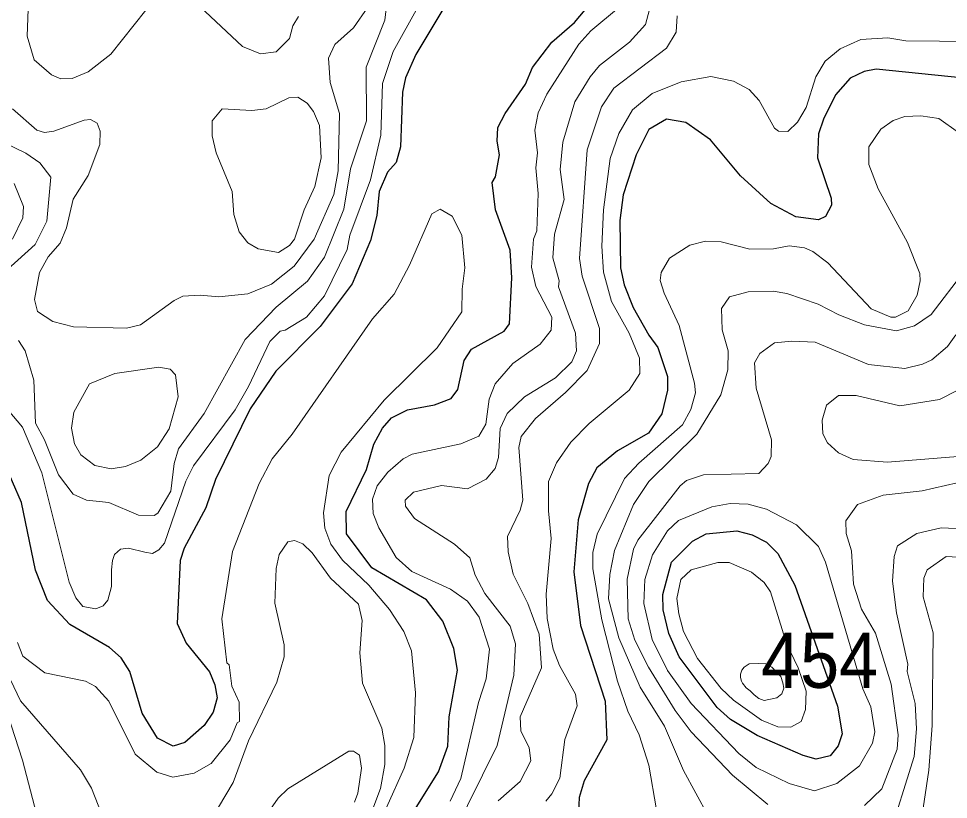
# Model space of a CAD drawing. Extents: x 673.6 to 698.9, y 7012 to 7040.1.
# Drawn here: x 677.008 to 678.353, y 7032.99 to 7034.12 of the extents above; entities that cross this region are included whole.
import ezdxf

# ---------------------------------------------------------------- set-up
doc = ezdxf.new("R2010")
doc.units = 0
doc.header["$LTSCALE"] = 0.032
doc.layers.add('1', color=7, linetype='Continuous', lineweight=25)
doc.layers.add('2', color=7, linetype='Continuous', lineweight=13)
doc.layers.add('21', color=7, linetype='Continuous')

msp = doc.modelspace()

# ---------------------------------------------------------------- linework, layer by layer
at = {"layer": '1'}
for points in [[(677.741, 7034.0251), (677.7511, 7034.0493), (677.7789, 7034.0861), (677.8121, 7034.1144), (677.8375, 7034.145)], [(677.6241, 7034.138), (677.5821, 7034.0682), (677.5676, 7034.0344), (677.5629, 7034.0135), (677.5603, 7033.9343), (677.5538, 7033.9117), (677.5415, 7033.8976), (677.5294, 7033.87), (677.5259, 7033.8353), (677.5168, 7033.7988), (677.4901, 7033.7362), (677.4439, 7033.6746), (677.3798, 7033.6097), (677.3427, 7033.5554), (677.2927, 7033.4531), (677.2786, 7033.4117), (677.2472, 7033.3537), (677.2412, 7033.3359), (677.237, 7033.2445), (677.2501, 7033.2158), (677.2837, 7033.1746), (677.2915, 7033.1556), (677.2947, 7033.1371), (677.2893, 7033.116), (677.2761, 7033.0969), (677.2481, 7033.0722), (677.231, 7033.0667), (677.2087, 7033.0783), (677.1862, 7033.1148), (677.1684, 7033.1749), (677.1561, 7033.1946), (677.1393, 7033.2096), (677.0816, 7033.2429), (677.0495, 7033.2778), (677.0319, 7033.3216), (677.0116, 7033.4195), (676.9859, 7033.4794)], [(678.4417, 7034.0272), (678.2482, 7034.0467), (678.231, 7034.0435), (678.211, 7034.0341), (678.1895, 7034.0097), (678.1721, 7033.9745), (678.1651, 7033.9531), (678.1636, 7033.9187), (678.1833, 7033.8604), (678.184, 7033.85), (678.1752, 7033.8335), (678.1651, 7033.8286), (678.1321, 7033.8333), (678.096, 7033.8523), (678.0523, 7033.8923), (678.0085, 7033.9447), (677.9729, 7033.9695), (677.9451, 7033.9743), (677.9197, 7033.9596), (677.9013, 7033.9228), (677.8825, 7033.8649), (677.8777, 7033.8278), (677.8784, 7033.7592), (677.8836, 7033.7346), (677.897, 7033.7017), (677.9193, 7033.6618), (677.9326, 7033.6441), (677.9466, 7033.6022), (677.9466, 7033.5822), (677.9382, 7033.5478), (677.9191, 7033.5198), (677.874, 7033.4943), (677.8443, 7033.47), (677.8323, 7033.4472), (677.817, 7033.3944), (677.811, 7033.3195), (677.8204, 7033.2415), (677.8562, 7033.1322), (677.8585, 7033.0761), (677.8257, 7033.0167), (677.8185, 7032.9925), (677.8179, 7032.9713)], [(677.6976, 7033.891), (677.7034, 7033.9227), (677.7002, 7033.9425), (677.7012, 7033.9626), (677.7114, 7033.9827), (677.741, 7034.0251)], [(677.5661, 7032.9511), (677.6153, 7033.03), (677.6286, 7033.0671), (677.6304, 7033.1096), (677.6426, 7033.177), (677.6375, 7033.2082), (677.6215, 7033.248), (677.5979, 7033.2786), (677.5187, 7033.3253), (677.4818, 7033.3744), (677.4814, 7033.4067), (677.5111, 7033.4676), (677.5216, 7033.5043), (677.5339, 7033.5273), (677.5473, 7033.5422), (677.5704, 7033.5537), (677.6094, 7033.5611), (677.6333, 7033.5702), (677.6432, 7033.5831), (677.6525, 7033.6252), (677.6631, 7033.6416), (677.7101, 7033.6676), (677.718, 7033.6783), (677.7214, 7033.7448), (677.719, 7033.7847), (677.6978, 7033.8435), (677.6928, 7033.8829), (677.6976, 7033.891)]]:
    msp.add_lwpolyline(points, dxfattribs=at)
msp.add_lwpolyline([(678.1923, 7033.1248), (678.1994, 7033.0848), (678.1933, 7033.0674), (678.1817, 7033.0528), (678.1616, 7033.0483), (678.1426, 7033.0532), (678.0762, 7033.0822), (678.0378, 7033.1054), (678.0184, 7033.1229), (677.9634, 7033.1964), (677.9483, 7033.2302), (677.94, 7033.2641), (677.9395, 7033.2867), (677.9524, 7033.3335), (677.9827, 7033.3635), (678.0022, 7033.3744), (678.0469, 7033.3787), (678.0692, 7033.3726), (678.0896, 7033.3622), (678.106, 7033.3458), (678.1307, 7033.2998)], close=True, dxfattribs=at)
at = {"layer": '2'}
for points in [[(677.5408, 7034.1462), (677.5373, 7034.118), (677.5104, 7034.0496), (677.5111, 7033.972), (677.488, 7033.9024), (677.4783, 7033.8441), (677.4503, 7033.7749), (677.4254, 7033.74), (677.3802, 7033.7023), (677.3356, 7033.6554), (677.2763, 7033.5483), (677.2391, 7033.4971), (677.2327, 7033.4761), (677.2276, 7033.4362), (677.2088, 7033.4043), (677.2035, 7033.401), (677.181, 7033.4012), (677.138, 7033.4198), (677.1057, 7033.4229), (677.0864, 7033.4316), (677.0654, 7033.4597), (677.0452, 7033.5102), (677.0322, 7033.5345), (677.0294, 7033.5965), (677.0169, 7033.639), (677.0072, 7033.654)], [(677.2085, 7034.1541), (677.1408, 7034.0684), (677.1084, 7034.0428), (677.0851, 7034.0336), (677.0685, 7034.0329), (677.055, 7034.0387), (677.0302, 7034.0602), (677.0198, 7034.0946), (677.0213, 7034.1336)], [(677.4126, 7034.1232), (677.4044, 7034.1094), (677.3994, 7034.0915), (677.3801, 7034.0722), (677.3574, 7034.0691), (677.3315, 7034.0799), (677.2545, 7034.1524)], [(677.7145, 7033.5483), (677.7398, 7033.5724), (677.7842, 7033.6), (677.8081, 7033.6231), (677.8149, 7033.6394), (677.8135, 7033.6647), (677.789, 7033.7318), (677.7895, 7033.7406), (677.7807, 7033.7736), (677.7832, 7033.808), (677.797, 7033.8583), (677.7913, 7033.9019), (677.7952, 7033.9414), (677.8126, 7033.9995), (677.8344, 7034.036), (677.848, 7034.0524), (677.8913, 7034.0859), (677.9148, 7034.1117), (677.9269, 7034.1574)], [(676.9712, 7033.5777), (677.013, 7033.5289), (677.041, 7033.4628), (677.0807, 7033.3045), (677.0905, 7033.2818), (677.1004, 7033.2691), (677.1194, 7033.2656), (677.13, 7033.2701), (677.1368, 7033.2783), (677.1421, 7033.2979), (677.1422, 7033.322), (677.1432, 7033.3359), (677.1465, 7033.3444), (677.1551, 7033.3522), (677.1666, 7033.3535), (677.19, 7033.3476), (677.2013, 7033.3459), (677.2105, 7033.3513), (677.2187, 7033.3609), (677.2496, 7033.4503), (677.2606, 7033.4728), (677.3209, 7033.5539), (677.3402, 7033.5874), (677.3713, 7033.6529), (677.386, 7033.6678), (677.3933, 7033.6689), (677.4243, 7033.688), (677.4501, 7033.7186), (677.483, 7033.786), (677.4866, 7033.8067), (677.5169, 7033.8867), (677.5317, 7033.9514), (677.5342, 7034.0263), (677.5497, 7034.0723), (677.5853, 7034.1367)], [(676.9986, 7033.9895), (677.0338, 7033.9585), (677.0451, 7033.955), (677.0583, 7033.9572), (677.1022, 7033.9733), (677.1117, 7033.974), (677.121, 7033.9687), (677.1256, 7033.9572), (677.1249, 7033.9379), (677.1084, 7033.8932), (677.0865, 7033.8586), (677.0771, 7033.8172), (677.0679, 7033.7949), (677.0504, 7033.7751), (677.0376, 7033.7527), (677.0304, 7033.7135), (677.0347, 7033.696), (677.0572, 7033.6817), (677.0868, 7033.6738), (677.1635, 7033.6721), (677.184, 7033.6767), (677.2325, 7033.712), (677.2453, 7033.7181), (677.2705, 7033.7198), (677.2971, 7033.7174), (677.3392, 7033.7216), (677.3735, 7033.7357), (677.4062, 7033.7619), (677.4353, 7033.8008), (677.4635, 7033.8656), (677.47, 7033.8997), (677.4717, 7033.9828), (677.4586, 7034.0276), (677.4561, 7034.0629), (677.465, 7034.0827), (677.492, 7034.1065), (677.5127, 7034.1364)], [(677.8754, 7034.1358), (677.8355, 7034.1025), (677.818, 7034.0831), (677.7719, 7034.0109), (677.7594, 7033.9836), (677.7543, 7033.9586), (677.7584, 7033.926), (677.7561, 7033.9043), (677.7594, 7033.8669), (677.7576, 7033.813), (677.7527, 7033.8008), (677.7498, 7033.7602), (677.7559, 7033.7325), (677.779, 7033.6877), (677.7781, 7033.6692), (677.7623, 7033.6488), (677.7229, 7033.6209), (677.6973, 7033.5914), (677.6886, 7033.5691), (677.6838, 7033.5332), (677.6734, 7033.5157), (677.6476, 7033.5046), (677.5772, 7033.4896), (677.5639, 7033.483), (677.5418, 7033.4636), (677.5262, 7033.4439), (677.5197, 7033.4246), (677.5206, 7033.4039), (677.5286, 7033.3831), (677.5541, 7033.3398), (677.5765, 7033.3197), (677.6324, 7033.2942), (677.657, 7033.2769), (677.6738, 7033.2538), (677.6887, 7033.2075), (677.684, 7033.1646), (677.673, 7033.1302), (677.6474, 7033.0201), (677.6318, 7032.9871)], [(677.9606, 7034.1239), (677.9589, 7034.1003), (677.945, 7034.0773), (677.869, 7034.0192), (677.8509, 7033.9923), (677.8301, 7033.93), (677.8193, 7033.7727), (677.8229, 7033.7473), (677.848, 7033.6713), (677.8479, 7033.6496), (677.8301, 7033.6107), (677.799, 7033.5787), (677.7556, 7033.5412), (677.7349, 7033.5151), (677.7315, 7033.4994), (677.7371, 7033.4232), (677.7335, 7033.4086), (677.7151, 7033.3706), (677.7158, 7033.3484), (677.7233, 7033.316), (677.7445, 7033.2735), (677.761, 7033.2289), (677.7642, 7033.1801), (677.7331, 7033.1092), (677.7344, 7033.089), (677.7461, 7033.0645), (677.7485, 7033.0455), (677.7332, 7033.0159), (677.7013, 7032.9879)], [(678.3887, 7034.087), (678.2915, 7034.0879), (678.2654, 7034.0921), (678.2264, 7034.0896), (678.1964, 7034.0765), (678.1745, 7034.0586), (678.161, 7034.0358), (678.1469, 7033.9914), (678.1346, 7033.9702), (678.1205, 7033.9565), (678.107, 7033.9571), (678.1012, 7033.9614), (678.0791, 7034.0013), (678.0648, 7034.0174), (678.0419, 7034.0296), (678.009, 7034.0362), (677.9664, 7034.0287), (677.9243, 7034.0118), (677.8959, 7033.9879), (677.8759, 7033.9536)], [(677.9306, 7032.9747), (677.9193, 7033.0393), (677.9054, 7033.0832), (677.8891, 7033.1174), (677.8741, 7033.1609), (677.8513, 7033.2496), (677.8383, 7033.3234), (677.8383, 7033.3471), (677.8449, 7033.3736), (677.8845, 7033.4546), (677.905, 7033.4768), (677.968, 7033.5323), (677.9804, 7033.5543), (677.9868, 7033.5785), (677.9857, 7033.5925), (677.9632, 7033.6759), (677.9416, 7033.7225), (677.9361, 7033.7412), (677.9373, 7033.7526), (677.9492, 7033.7731), (677.9787, 7033.792), (678.0013, 7033.7979), (678.0243, 7033.7969), (678.0655, 7033.7864), (678.0998, 7033.787), (678.1226, 7033.7912), (678.1449, 7033.7881), (678.157, 7033.783), (678.1787, 7033.7664), (678.2412, 7033.6999), (678.2697, 7033.6878), (678.2762, 7033.6879), (678.2947, 7033.6973), (678.3077, 7033.7196), (678.3123, 7033.7404), (678.3116, 7033.751), (678.2936, 7033.7959), (678.2514, 7033.8738), (678.2377, 7033.9091), (678.2376, 7033.9347), (678.2551, 7033.9599), (678.273, 7033.9728), (678.2898, 7033.9785), (678.3131, 7033.9794), (678.3389, 7033.9753), (678.3677, 7033.9554)], [(677.8759, 7033.9536), (677.8633, 7033.9176), (677.8537, 7033.8435), (677.8513, 7033.7907), (677.8538, 7033.7531), (677.8653, 7033.7108)], [(676.9913, 7033.757), (677.0316, 7033.7932), (677.0483, 7033.8271), (677.0541, 7033.8906), (677.0383, 7033.9113), (677.0178, 7033.9253), (676.9843, 7033.9415)], [(677.001, 7033.8813), (677.0145, 7033.8483), (677.0139, 7033.8319), (676.9986, 7033.8008)], [(677.5399, 7032.9783), (677.5653, 7033.0352), (677.5793, 7033.0797), (677.5818, 7033.1441), (677.5761, 7033.2047), (677.5651, 7033.2327), (677.544, 7033.2648), (677.5142, 7033.3001), (677.4762, 7033.3363), (677.4593, 7033.3595), (677.4507, 7033.3823), (677.4487, 7033.4047), (677.4568, 7033.4585), (677.4741, 7033.4927), (677.5366, 7033.5677), (677.6133, 7033.6436), (677.6491, 7033.6956), (677.6492, 7033.7283), (677.6532, 7033.7593), (677.6491, 7033.8065), (677.6349, 7033.8343), (677.6177, 7033.8444), (677.6055, 7033.8377), (677.5734, 7033.763), (677.5509, 7033.7213), (677.5196, 7033.6854)], [(678.0055, 7032.9661), (677.9698, 7033.0316), (677.9419, 7033.0957), (677.9071, 7033.1523), (677.8761, 7033.2239), (677.8613, 7033.2803), (677.8629, 7033.3153), (677.8697, 7033.3503), (677.8975, 7033.4168), (677.9194, 7033.45), (677.9887, 7033.5187), (678.0238, 7033.5756), (678.0336, 7033.6118), (678.0345, 7033.6393), (678.0256, 7033.6697), (678.0247, 7033.7003), (678.0363, 7033.7173), (678.063, 7033.7246), (678.0995, 7033.7255), (678.1192, 7033.7222), (678.1646, 7033.7069), (678.1945, 7033.6912), (678.2317, 7033.6768), (678.2777, 7033.6681), (678.3041, 7033.6754), (678.3278, 7033.6917), (678.3765, 7033.7557)], [(677.8653, 7033.7108), (677.8911, 7033.6648), (677.9062, 7033.6288), (677.9064, 7033.6063), (677.891, 7033.582), (677.8332, 7033.534), (677.8064, 7033.5072), (677.7859, 7033.4772), (677.7744, 7033.4501), (677.7742, 7033.4076), (677.7782, 7033.3674), (677.7708, 7033.2871), (677.7725, 7033.2515), (677.7809, 7033.2071), (677.7903, 7033.1838), (677.8135, 7033.142), (677.8159, 7033.1252), (677.798, 7033.0767), (677.7905, 7033.0204), (677.7792, 7032.9978), (677.7703, 7032.9871)], [(677.5196, 7033.6854), (677.4036, 7033.5187), (677.3743, 7033.4829), (677.3555, 7033.4471), (677.3172, 7033.3488), (677.3016, 7033.2513)], [(678.0918, 7032.9824), (678.0406, 7033.025), (677.9805, 7033.0878), (677.9575, 7033.1187), (677.9189, 7033.1812), (677.8994, 7033.2205), (677.8895, 7033.2511), (677.8879, 7033.3086), (677.8971, 7033.3519), (677.9036, 7033.3649), (677.9647, 7033.4436), (677.974, 7033.4515), (677.9986, 7033.4599), (678.0786, 7033.4618), (678.0923, 7033.4761), (678.0963, 7033.4862), (678.097, 7033.5102), (678.075, 7033.5852), (678.0725, 7033.6218), (678.0802, 7033.6354), (678.1015, 7033.6507), (678.1263, 7033.6533), (678.1603, 7033.6515), (678.2375, 7033.6195), (678.2898, 7033.6137), (678.3155, 7033.6197), (678.329, 7033.6262), (678.3515, 7033.6456), (678.3635, 7033.6625)], [(678.3664, 7033.4864), (678.2649, 7033.4782), (678.2151, 7033.4818), (678.1938, 7033.4914), (678.1779, 7033.5059), (678.171, 7033.519), (678.1702, 7033.5387), (678.1765, 7033.5604), (678.1938, 7033.5744), (678.2195, 7033.5743), (678.2825, 7033.5596), (678.3401, 7033.5688), (678.3655, 7033.5819)], [(677.6573, 7033.4396), (677.6843, 7033.4533), (677.697, 7033.4689), (677.7018, 7033.4847), (677.7043, 7033.5269), (677.7145, 7033.5483)], [(678.3825, 7033.4518), (678.3151, 7033.4363), (678.2583, 7033.4303), (678.2212, 7033.4165), (678.2047, 7033.3929), (678.2048, 7033.375), (678.2129, 7033.3495), (678.2155, 7033.3012), (678.227, 7033.265), (678.2473, 7033.2303), (678.2703, 7033.1567), (678.2802, 7033.0833), (678.2786, 7033.0627), (678.2568, 7033.0051), (678.2316, 7032.9808)], [(677.636, 7032.9379), (677.7, 7033.0678), (677.7241, 7033.1699), (677.7265, 7033.2152), (677.719, 7033.2404), (677.6822, 7033.288), (677.6682, 7033.3143), (677.6605, 7033.3395), (677.6382, 7033.3594), (677.5804, 7033.3965), (677.5674, 7033.4143), (677.5671, 7033.4228), (677.5791, 7033.4347), (677.6193, 7033.4443), (677.6573, 7033.4396)], [(678.418, 7033.3796), (678.3424, 7033.3828), (678.3073, 7033.3749), (678.2795, 7033.3571), (678.2746, 7033.3413), (678.2721, 7033.3058), (678.278, 7033.2597), (678.2941, 7033.1855), (678.2935, 7033.1749), (678.3049, 7033.1289), (678.3066, 7033.092), (678.3033, 7033.0521), (678.2655, 7032.9304)], [(677.2864, 7032.961), (677.3182, 7033.0142), (677.3402, 7033.0747), (677.3812, 7033.1598), (677.3919, 7033.1964), (677.3918, 7033.2134), (677.3781, 7033.2739), (677.38, 7033.3241), (677.3847, 7033.3445), (677.3973, 7033.3627), (677.4066, 7033.3645), (677.419, 7033.3597), (677.4322, 7033.3466), (677.4588, 7033.3103), (677.4995, 7033.2724), (677.5045, 7033.2489), (677.5013, 7033.2018), (677.5051, 7033.158), (677.5332, 7033.0931), (677.5374, 7033.0681), (677.5374, 7033.0402), (677.5312, 7033.0058), (677.5118, 7032.9544)], [(678.3759, 7033.34), (678.3496, 7033.3417), (678.3222, 7033.3221), (678.3173, 7033.3103), (678.3165, 7033.2829), (678.3311, 7033.2311), (678.3296, 7033.097), (678.3246, 7033.032), (678.3131, 7032.9547), (678.289, 7032.8777), (678.2869, 7032.8431), (678.2959, 7032.8225), (678.3344, 7032.7758), (678.3963, 7032.7299)], [(677.3016, 7033.2513), (677.309, 7033.1876), (677.3122, 7033.1845), (677.3163, 7033.1539), (677.3269, 7033.1305), (677.3272, 7033.1028), (677.3237, 7033.1006), (677.3137, 7033.0761), (677.2862, 7033.042), (677.2616, 7033.028), (677.2309, 7033.0221), (677.2076, 7033.0293), (677.1764, 7033.0552), (677.1382, 7033.1319), (677.1186, 7033.1533), (677.1044, 7033.1611), (677.0455, 7033.1733), (677.0138, 7033.1973), (677.006, 7033.2171)], [(677.0363, 7032.9577), (677.0131, 7033.0467), (676.969, 7033.1824)], [(676.9911, 7033.173), (677.0102, 7033.1326), (677.0973, 7033.0326), (677.113, 7033.0063), (677.1378, 7032.9436)], [(677.4934, 7032.9861), (677.4986, 7032.9988), (677.5037, 7033.0352), (677.5006, 7033.0538), (677.4922, 7033.0598), (677.4852, 7033.0598), (677.3971, 7033.0052), (677.3829, 7032.9916), (677.3523, 7032.9471)]]:
    msp.add_lwpolyline(points, dxfattribs=at)
for points in [[(677.3449, 7033.987), (677.3021, 7033.9897), (677.2877, 7033.972), (677.2874, 7033.9502), (677.2935, 7033.9257), (677.3164, 7033.8698), (677.319, 7033.8367), (677.3269, 7033.8115), (677.3393, 7033.7954), (677.3543, 7033.7867), (677.3835, 7033.7816), (677.3996, 7033.7916), (677.4066, 7033.8009), (677.4206, 7033.8435), (677.4364, 7033.8771), (677.4454, 7033.9187), (677.4429, 7033.9654), (677.4344, 7033.9855), (677.4253, 7033.9976), (677.4116, 7034.0064), (677.3988, 7034.0055), (677.3656, 7033.9895)], [(677.2253, 7033.5264), (677.2383, 7033.5727), (677.2348, 7033.6046), (677.2267, 7033.6128), (677.2103, 7033.6154), (677.1466, 7033.6064), (677.11, 7033.5913), (677.0874, 7033.5503), (677.0839, 7033.527), (677.0882, 7033.5046), (677.0978, 7033.4887), (677.118, 7033.4732), (677.1413, 7033.4683), (677.1622, 7033.4719), (677.1846, 7033.481), (677.2087, 7033.5004)], [(678.2292, 7033.15), (678.2408, 7033.1237), (678.2465, 7033.0875), (678.2432, 7033.0711), (678.2242, 7033.0383), (678.1915, 7033.0131), (678.1593, 7033.0025), (678.1226, 7033.0128), (678.0747, 7033.0362), (678.0496, 7033.0563), (677.9807, 7033.1286), (677.9466, 7033.1766), (677.9242, 7033.2211), (677.9122, 7033.2736), (677.9139, 7033.308), (677.9246, 7033.3441), (677.9467, 7033.3787), (677.9623, 7033.3935), (678.0107, 7033.4132), (678.0371, 7033.4181), (678.063, 7033.4173), (678.0899, 7033.4098), (678.133, 7033.3871), (678.1651, 7033.3558), (678.1751, 7033.3332)], [(678.1185, 7033.2153), (678.1355, 7033.1801), (678.1472, 7033.1464), (678.1461, 7033.12), (678.1401, 7033.1025), (678.1247, 7033.0946), (678.1063, 7033.0948), (678.0826, 7033.1046), (678.0422, 7033.1335), (678.0243, 7033.1506), (677.9899, 7033.194), (677.9694, 7033.2331), (677.9628, 7033.2584), (677.9599, 7033.2805), (677.9656, 7033.308), (677.9806, 7033.3224), (678.0191, 7033.3327), (678.0356, 7033.3326), (678.0682, 7033.3188), (678.0863, 7033.3039), (678.0954, 7033.2905)], [(678.093, 7033.1347), (678.1047, 7033.1369), (678.1121, 7033.1427), (678.115, 7033.1508), (678.1135, 7033.1588), (678.1106, 7033.1676), (678.1047, 7033.1735), (678.0974, 7033.1815), (678.0886, 7033.1859), (678.0777, 7033.1866), (678.0645, 7033.1859), (678.0572, 7033.1815), (678.0542, 7033.1771), (678.0521, 7033.1713), (678.0521, 7033.1662), (678.0535, 7033.161), (678.055, 7033.1581), (678.0601, 7033.1515), (678.066, 7033.1471), (678.0718, 7033.1413), (678.0784, 7033.1361), (678.0864, 7033.1332)]]:
    msp.add_lwpolyline(points, close=True, dxfattribs=at)

# ---------------------------------------------------------------- texts
at = {"layer": '21', "width": 0.95}
msp.add_text('454', height=0.08, dxfattribs=at).set_placement((678.0818, 7033.1513))

doc.saveas('drawing.dxf')
